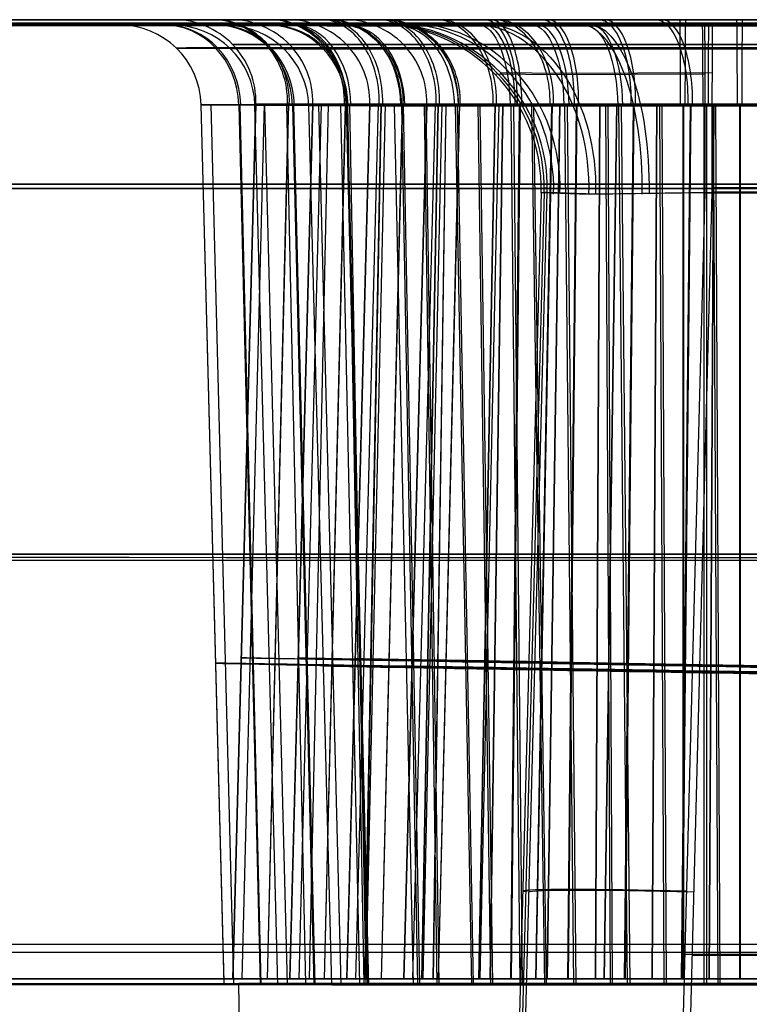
# Model space of a CAD drawing. Extents: x -64 to 57, y 4 to 161.
# Tile 329 of 342: x 22.47 to 23.8, y 154.37 to 156.17. Entities that reach past the tile are written whole.
import ezdxf

# ---------------------------------------------------------------- set-up
doc = ezdxf.new("R2010")
doc.units = 0
doc.layers.add('DEFAULT', color=7, linetype='CONTINUOUS')

msp = doc.modelspace()

# ---------------------------------------------------------------- linework, layer by layer
at = {"layer": 'DEFAULT', "color": 254}
for p, q in [((19.5678, 156.1667, 36.9581), (38.2842, 156.1667, 36.9581)), ((38.2842, 156.1667, 45.074), (19.5678, 156.1667, 45.074)), ((25.5096, 156.1667, 47.8246), (21.9636, 156.1667, 47.8246)), ((25.2997, 156.1578, 47.8954), (22.0512, 156.1579, 47.8893)), ((23.1247, 156.1586, 44.701), (23.1358, 156.1601, 38.7646)), ((37.0196, 156.158, 45.3269), (23.7233, 156.1585, 45.3019)), ((23.7368, 156.1602, 38.166), (37.0331, 156.1597, 38.191)), ((23.3394, 156.0681, 44.7013), (23.4525, 156.0669, 44.973)), ((23.4647, 156.0684, 38.4937), (23.3506, 156.0695, 38.765)), ((23.4525, 156.0669, 44.973), (23.7237, 156.068, 45.0871)), ((23.7364, 156.0696, 38.3807), (23.4647, 156.0684, 38.4937)), ((22.8462, 154.4074, 49.6968), (22.8043, 156.0113, 49.6971)), ((22.8043, 156.0113, 49.6971), (22.8043, 156.0113, 49.7035)), ((22.8461, 154.4108, 49.6968), (22.8043, 156.0113, 49.6971)), ((22.8636, 154.4075, 49.5249), (22.8224, 156.0114, 49.517)), ((22.8622, 154.4167, 46.631), (22.904, 156.0128, 46.631)), ((22.904, 156.0128, 46.631), (22.8622, 154.4167, 46.631)), ((22.9122, 154.4074, 50.0329), (22.8734, 156.0113, 50.0493)), ((22.9138, 154.4075, 49.3608), (22.8751, 156.0114, 49.345)), ((22.9192, 156.0128, 46.4785), (22.8782, 154.4167, 46.4703)), ((22.9443, 154.4067, 52.6969), (22.9024, 156.0106, 52.6972)), ((22.9024, 156.0106, 52.6972), (22.9024, 156.0106, 52.7037)), ((22.9443, 154.4067, 52.6969), (22.9024, 156.0106, 52.6972)), ((22.9041, 156.0128, 46.6352), (22.904, 156.0128, 46.631)), ((22.9617, 154.4067, 52.5251), (22.9206, 156.0107, 52.5172)), ((22.9632, 156.0128, 46.9292), (22.9246, 154.4167, 46.9452)), ((22.9635, 156.0128, 46.3327), (22.9249, 154.4167, 46.3167)), ((22.9954, 154.4075, 49.2088), (22.9606, 156.0115, 49.1857)), ((22.9661, 154.4167, 49.631), (23.0079, 156.0128, 49.631)), ((23.0079, 156.0128, 49.631), (22.9662, 154.4188, 49.631)), ((23.0103, 154.4066, 53.0331), (22.9715, 156.0105, 53.0495)), ((23.0119, 154.4068, 52.3609), (22.9732, 156.0107, 52.3451)), ((23.023, 156.0128, 49.4785), (22.9821, 154.4167, 49.4703)), ((23.0424, 154.406, 55.6971), (23.0005, 156.0099, 55.6974)), ((23.0005, 156.0099, 55.6974), (23.0005, 156.0099, 55.7039)), ((23.0424, 154.406, 55.6971), (23.0005, 156.0099, 55.6974)), ((23.0358, 156.0128, 46.1978), (23.001, 154.4167, 46.1745)), ((23.0079, 156.0128, 49.6352), (23.0079, 156.0128, 49.631)), ((23.0598, 154.406, 55.5253), (23.0187, 156.0099, 55.5174)), ((23.0671, 156.0128, 49.9292), (23.0285, 154.4167, 49.9452)), ((23.0674, 156.0128, 49.3327), (23.0288, 154.4167, 49.3167)), ((23.0936, 154.4068, 52.2089), (23.0588, 156.0107, 52.1859)), ((23.1084, 154.4059, 56.0334), (23.0696, 156.0098, 56.0497)), ((23.0701, 154.4167, 52.631), (23.1119, 156.0128, 52.631)), ((23.1119, 156.0128, 52.631), (23.0701, 154.4195, 52.631)), ((23.11, 154.406, 55.3611), (23.0713, 156.01, 55.3453)), ((23.1017, 154.4073, 50.3183), (23.072, 156.0112, 50.3483)), ((23.105, 154.4076, 49.0759), (23.0754, 156.0115, 49.0465)), ((23.127, 156.0128, 52.4785), (23.086, 154.4167, 52.4704)), ((23.132, 156.0128, 47.182), (23.1024, 154.4167, 47.2116)), ((23.1328, 156.0128, 46.0798), (23.1033, 154.4167, 46.0502)), ((23.1397, 156.0128, 49.1978), (23.1049, 154.4167, 49.1745)), ((23.1119, 156.0128, 52.6353), (23.1119, 156.0128, 52.631)), ((23.171, 156.0128, 52.9292), (23.1324, 154.4167, 52.9451)), ((23.1713, 156.0128, 52.3328), (23.1327, 154.4167, 52.3168)), ((23.1917, 154.4061, 55.209), (23.1569, 156.01, 55.186)), ((23.1998, 154.4065, 53.3185), (23.1701, 156.0104, 53.3485)), ((23.2031, 154.4068, 52.076), (23.1735, 156.0108, 52.0467)), ((23.174, 154.4167, 55.631), (23.2158, 156.0128, 55.631)), ((23.2158, 156.0128, 55.631), (23.174, 154.4167, 55.631)), ((23.2309, 156.0128, 55.4786), (23.19, 154.4167, 55.4704)), ((23.2359, 156.0128, 50.182), (23.2063, 154.4167, 50.2115)), ((23.2367, 156.0128, 49.0798), (23.2071, 154.4167, 49.0502)), ((23.2436, 156.0128, 52.1978), (23.2088, 154.4167, 52.1746)), ((23.2349, 154.4072, 50.4282), (23.2115, 156.0111, 50.4635)), ((23.2382, 154.4076, 48.967), (23.215, 156.0115, 48.9324)), ((23.2158, 156.0128, 55.6353), (23.2158, 156.0128, 55.631)), ((23.2504, 156.0127, 47.2793), (23.2271, 154.4167, 47.314)), ((23.2509, 156.0128, 45.983), (23.2276, 154.4167, 45.9483)), ((23.275, 156.0128, 55.9291), (23.2364, 154.4167, 55.9451)), ((23.2753, 156.0128, 55.3328), (23.2367, 154.4167, 55.3168)), ((23.298, 154.4058, 56.3188), (23.2682, 156.0097, 56.3488)), ((23.3012, 154.4061, 55.0761), (23.2717, 156.01, 55.0468)), ((23.333, 154.4065, 53.4285), (23.3096, 156.0104, 53.4637)), ((23.3398, 156.0128, 53.1819), (23.3102, 154.4167, 53.2115)), ((23.3406, 156.0128, 52.0798), (23.311, 154.4167, 52.0503)), ((23.3475, 156.0128, 55.1979), (23.3128, 154.4167, 55.1746)), ((23.3363, 154.4069, 51.9672), (23.3131, 156.0108, 51.9326)), ((23.3542, 156.0127, 50.2792), (23.331, 154.4167, 50.314)), ((23.3547, 156.0128, 48.9831), (23.3315, 154.4167, 48.9483)), ((23.3846, 156.0127, 47.3511), (23.3686, 154.4167, 47.3897)), ((23.386, 154.4072, 50.5096), (23.3699, 156.0111, 50.5488)), ((23.386, 156.0128, 45.911), (23.37, 154.4167, 45.8724)), ((23.3906, 154.4076, 48.886), (23.3747, 156.0115, 48.8475)), ((23.4311, 154.4058, 56.4288), (23.4078, 156.0097, 56.464)), ((23.4345, 154.4061, 54.9672), (23.4113, 156.0101, 54.9327)), ((23.4437, 156.0128, 56.1818), (23.4141, 154.4167, 56.2114)), ((23.4445, 156.0128, 55.0799), (23.415, 154.4167, 55.0503)), ((23.4581, 156.0127, 53.2791), (23.4349, 154.4167, 53.3139)), ((23.4586, 156.0128, 51.9831), (23.4354, 154.4167, 51.9484)), ((23.4842, 154.4065, 53.5099), (23.468, 156.0104, 53.549)), ((23.4885, 156.0127, 50.351), (23.4725, 154.4167, 50.3896)), ((23.4887, 154.4069, 51.8861), (23.4728, 156.0108, 51.8476)), ((23.4898, 156.0128, 48.911), (23.4739, 154.4167, 48.8724)), ((23.5312, 156.0127, 47.3956), (23.523, 154.4167, 47.4366)), ((23.5317, 156.0128, 45.8669), (23.5236, 154.4167, 45.8259)), ((23.562, 156.0127, 56.279), (23.5388, 154.4167, 56.3138)), ((23.5625, 156.0128, 54.9832), (23.5393, 154.4167, 54.9484)), ((23.5511, 154.4072, 50.5603), (23.5428, 156.0111, 50.6018)), ((23.555, 154.4076, 48.8364), (23.5469, 156.0116, 48.7956)), ((23.5823, 154.4057, 56.5102), (23.5662, 156.0097, 56.5493)), ((23.5869, 154.4062, 54.8862), (23.571, 156.0101, 54.8477)), ((23.5924, 156.0127, 53.351), (23.5763, 154.4167, 53.3896)), ((23.5937, 156.0128, 51.9111), (23.5777, 154.4167, 51.8724)), ((23.635, 156.0127, 50.3956), (23.6268, 154.4167, 50.4365)), ((23.6356, 156.0128, 48.8669), (23.6274, 154.4167, 48.8259)), ((23.6493, 154.4064, 53.5605), (23.641, 156.0104, 53.6021)), ((23.6532, 154.4069, 51.8365), (23.6451, 156.0108, 51.7957)), ((23.6963, 156.0127, 56.3508), (23.6802, 154.4167, 56.3894)), ((23.6976, 156.0128, 54.9112), (23.6816, 154.4167, 54.8725)), ((23.6829, 156.0128, 47.4106), (23.6829, 154.4167, 47.4524)), ((23.6841, 156.0128, 45.852), (23.6842, 154.4167, 45.8102)), ((23.7222, 154.4072, 50.5777), (23.7221, 156.0111, 50.6201)), ((23.7269, 154.4076, 48.8198), (23.727, 156.0115, 48.7782)), ((23.7389, 156.0127, 53.3955), (23.7307, 154.4167, 53.4365)), ((23.7394, 156.0128, 51.867), (23.7313, 154.4167, 51.826)), ((23.7474, 154.4057, 56.5609), (23.7392, 156.0096, 56.6024)), ((23.7514, 154.4062, 54.8366), (23.7433, 156.0101, 54.7958)), ((23.7868, 156.0128, 50.4106), (23.7867, 154.4167, 50.4524)), ((23.788, 156.0128, 48.852), (23.788, 154.4167, 48.8102)), ((19.5678, 155.8667, 44.774), (38.2842, 155.8667, 44.774)), ((38.2842, 155.8667, 37.2581), (19.5678, 155.8667, 37.2581)), ((23.4358, 155.8601, 38.7651), (23.4247, 155.8586, 44.7014)), ((37.0325, 155.8597, 38.4909), (23.7362, 155.8601, 38.4659)), ((19.5678, 155.8588, 44.7741), (38.2842, 155.8588, 44.7741)), ((38.2842, 155.8588, 37.258), (19.5678, 155.8588, 37.258)), ((23.4246, 155.8508, 44.7014), (23.3578, 153.3087, 44.7673)), ((23.4301, 155.8515, 41.7332), (23.3634, 153.3067, 41.7324)), ((23.369, 153.3032, 38.6976), (23.4357, 155.8522, 38.7651)), ((23.4357, 155.8522, 38.7651), (23.4246, 155.8508, 44.7014)), ((23.5119, 155.8475, 44.9138), (23.4246, 155.8508, 44.7014)), ((23.4357, 155.8522, 38.7651), (23.5239, 155.849, 38.5531)), ((23.7239, 155.8507, 45.0019), (23.5119, 155.8475, 44.9138)), ((23.5239, 155.849, 38.5531), (23.7362, 155.8523, 38.4658)), ((23.657, 153.3036, 45.0679), (23.7239, 155.8507, 45.0019)), ((23.7362, 155.8523, 38.4658), (23.6693, 153.2975, 38.3981)), ((23.7239, 155.8585, 45.0018), (37.0202, 155.8581, 45.0268)), ((23.7239, 155.8507, 45.0019), (37.0202, 155.8502, 45.0269)), ((37.0325, 155.8518, 38.4908), (23.7362, 155.8523, 38.4658)), ((23.3911, 154.5762, 44.7344), (23.4024, 154.5777, 38.7314)), ((19.5317, 154.4797, 44.8103), (35.877, 154.4797, 44.8103)), ((19.5313, 154.4655, 37.2215), (38.3206, 154.4655, 37.2215)), ((23.6874, 154.4615, 45.0379), (37.0565, 154.4611, 45.063)), ((23.6997, 154.4599, 38.4289), (37.069, 154.4594, 38.4541)), ((19.5486, 154.4167, 45.5385), (35.1157, 154.4167, 45.5385)), ((21.8424, 154.4079, 47.8714), (25.5084, 154.4078, 47.8783)), ((21.8885, 154.4167, 47.9567), (25.5845, 154.4167, 47.9567)), ((22.8462, 154.4074, 49.6968), (22.8461, 154.4108, 49.6968)), ((35.0591, 154.4078, 46.4057), (22.873, 154.4082, 46.3828)), ((22.8921, 153.3173, 46.3635), (22.873, 154.4082, 46.3828)), ((22.9662, 154.4188, 49.631), (22.9661, 154.4167, 49.631)), ((23.0701, 154.4195, 52.631), (23.0701, 154.4167, 52.631))]:
    msp.add_line(p, q, dxfattribs=at)
at = {"layer": 'DEFAULT', "color": 254, "extrusion": (1.09003e-12, 1, -2.95414e-10)}
msp.add_arc((-24.7859, -615.3846, 156.1667), 651.2, 88.0510012, 90.0517239, dxfattribs=at)
at = {"layer": 'DEFAULT', "color": 254, "extrusion": (2.93467e-14, 1, -2.18914e-15)}
msp.add_arc((-83.1755, 889.2796, 156.1667), 832.9546, 273.0044103, 275.5290862, dxfattribs=at)
at = {"layer": 'DEFAULT', "color": 254, "extrusion": (0, 1, 0)}
for centre, radius, start, end in [((-23.6833, 46.6313, 156.1667), 0.9293, 180.3673, 0.289), ((-23.6833, 46.6313, 156.1667), 0.9293, 0.2892, 180.3672), ((-23.7872, 49.6313, 156.1667), 0.9292, 180.369, 0.2907), ((-23.7872, 49.6313, 156.1667), 0.9292, 0.2909, 180.3688), ((-23.891, 52.6313, 156.1667), 0.9291, 180.3712, 0.293), ((-23.891, 52.6313, 156.1667), 0.9291, 0.2932, 180.371), ((-24.7859, -615.3846, 155.1917), 651.183, 88.0510011, 90.0517239), ((-83.1755, 889.2794, 155.1917), 832.9374, 273.00441, 275.5290864)]:
    msp.add_arc(centre, radius, start, end, dxfattribs=at)
at = {"layer": 'DEFAULT', "color": 254, "extrusion": (0.005156, 2.17142e-14, 0.999987)}
msp.add_arc((22.5134, 156.0167, 46.7527), 0.15, 358.5, 90, dxfattribs=at)
at = {"layer": 'DEFAULT', "color": 254, "extrusion": (-0.377969, -2.04391e-13, 0.925818)}
msp.add_arc((-156.0167, 38.6224, 34.2206), 0.15, 88.5, 180, dxfattribs=at)
at = {"layer": 'DEFAULT', "color": 254, "extrusion": (0.387996, -2.2881e-13, 0.921661)}
msp.add_arc((156.0167, -2.806, 52.1672), 0.15, 268.5, 0, dxfattribs=at)
at = {"layer": 'DEFAULT', "color": 254, "extrusion": (0.005185, 6.46351e-14, 0.999987)}
msp.add_arc((22.6003, 156.0167, 49.7539), 0.15, 358.5, 90, dxfattribs=at)
at = {"layer": 'DEFAULT', "color": 254, "extrusion": (-0.377941, 1.03909e-13, 0.92583)}
msp.add_arc((-156.0167, 39.8514, 36.96), 0.15, 88.5, 180, dxfattribs=at)
at = {"layer": 'DEFAULT', "color": 254, "extrusion": (0.388024, 3.2455e-13, 0.921649)}
msp.add_arc((156.0167, -1.7361, 54.9725), 0.15, 268.5, 0, dxfattribs=at)
at = {"layer": 'DEFAULT', "color": 254, "extrusion": (0.005225, 2.76071e-13, 0.999986)}
msp.add_arc((22.6866, 156.0167, 52.7553), 0.15, 358.5, 90, dxfattribs=at)
at = {"layer": 'DEFAULT', "color": 254, "extrusion": (-0.7032, 2.35554e-13, 0.710992)}
msp.add_arc((-156.0167, 48.7006, 16.5004), 0.15, 88.5, 180, dxfattribs=at)
at = {"layer": 'DEFAULT', "color": 254, "extrusion": (0.711241, 2.95612e-14, 0.702948)}
msp.add_arc((156.0167, 17.4472, 49.6239), 0.15, 268.5, 360, dxfattribs=at)
at = {"layer": 'DEFAULT', "color": 254, "extrusion": (-0.377906, -7.48378e-14, 0.925844)}
msp.add_arc((-156.0167, 41.0799, 39.6998), 0.15, 88.5, 180, dxfattribs=at)
at = {"layer": 'DEFAULT', "color": 254, "extrusion": (0.38806, 1.07604e-13, 0.921634)}
msp.add_arc((156.0167, -0.6656, 57.7778), 0.15, 268.5, 0, dxfattribs=at)
at = {"layer": 'DEFAULT', "color": 254, "extrusion": (1.52069e-14, 1, -1.54096e-14)}
msp.add_arc((-23.9949, 55.6313, 156.1667), 0.929, 180.374, 0.2958, dxfattribs=at)
at = {"layer": 'DEFAULT', "color": 254, "extrusion": (1.52072e-14, 1, -1.53699e-14)}
msp.add_arc((-23.9949, 55.6313, 156.1667), 0.929, 0.296, 180.3738, dxfattribs=at)
at = {"layer": 'DEFAULT', "color": 254, "extrusion": (0.005276, -2.69972e-13, 0.999986)}
msp.add_arc((22.772, 156.0167, 55.757), 0.15, 358.5, 90, dxfattribs=at)
at = {"layer": 'DEFAULT', "color": 254, "extrusion": (-0.703179, 1.34717e-13, 0.711013)}
msp.add_arc((-156.0167, 50.8835, 18.5619), 0.15, 88.5, 180, dxfattribs=at)
at = {"layer": 'DEFAULT', "color": 254, "extrusion": (0.711262, 8.89951e-14, 0.702927)}
msp.add_arc((156.0167, 19.5094, 51.806), 0.15, 268.5, 360, dxfattribs=at)
at = {"layer": 'DEFAULT', "color": 254, "extrusion": (-0.37786, -1.34138e-13, 0.925863)}
msp.add_arc((-156.0167, 42.3078, 42.4403), 0.15, 88.5, 180, dxfattribs=at)
at = {"layer": 'DEFAULT', "color": 254, "extrusion": (0.388107, -5.53515e-13, 0.921614)}
msp.add_arc((156.0167, 0.4058, 60.583), 0.15, 268.5, 0, dxfattribs=at)
at = {"layer": 'DEFAULT', "color": 254, "extrusion": (-0.703152, 1.85292e-13, 0.71104)}
msp.add_arc((-156.0167, 53.0661, 20.6239), 0.15, 88.5, 180, dxfattribs=at)
at = {"layer": 'DEFAULT', "color": 254, "extrusion": (0.71129, -1.88942e-13, 0.702899)}
msp.add_arc((156.0167, 21.5722, 53.9878), 0.15, 268.5, 360, dxfattribs=at)
at = {"layer": 'DEFAULT', "color": 254, "extrusion": (0.921484, -8.63682e-14, -0.388417)}
msp.add_arc((156.0167, 51.2398, 3.7115), 0.15, 359.9999, 91.5, dxfattribs=at)
at = {"layer": 'DEFAULT', "color": 254, "extrusion": (0.926048, -9.36695e-14, 0.377406)}
msp.add_arc((156.0167, 35.1739, 39.5308), 0.15, 268.5, 0.0001, dxfattribs=at)
at = {"layer": 'DEFAULT', "color": 254, "extrusion": (-0.703116, -1.1731e-13, 0.711075)}
msp.add_arc((-156.0167, 55.2484, 22.6868), 0.15, 88.5, 180, dxfattribs=at)
at = {"layer": 'DEFAULT', "color": 254, "extrusion": (0.711325, -1.40683e-14, 0.702863)}
msp.add_arc((156.0167, 23.6358, 56.1693), 0.15, 268.5, 360, dxfattribs=at)
at = {"layer": 'DEFAULT', "color": 254, "extrusion": (0.921472, 3.22768e-13, -0.388444)}
msp.add_arc((156.0167, 54.0446, 2.6404), 0.15, 359.9999, 91.5, dxfattribs=at)
at = {"layer": 'DEFAULT', "color": 254, "extrusion": (0.926059, -5.63397e-14, 0.377379)}
msp.add_arc((156.0167, 37.9139, 40.758), 0.15, 268.5, 0.0001, dxfattribs=at)
at = {"layer": 'DEFAULT', "color": 254, "extrusion": (0.921457, 3.4525e-14, -0.38848)}
msp.add_arc((156.0167, 56.8495, 1.5685), 0.15, 359.9999, 91.5, dxfattribs=at)
at = {"layer": 'DEFAULT', "color": 254, "extrusion": (0.926074, -5.98791e-14, 0.377343)}
msp.add_arc((156.0167, 40.6545, 41.9848), 0.15, 268.5, 0.0001, dxfattribs=at)
at = {"layer": 'DEFAULT', "color": 254, "extrusion": (0.921438, -1.70956e-14, -0.388526)}
msp.add_arc((156.0167, 59.6544, 0.4957), 0.15, 359.9999, 91.5, dxfattribs=at)
at = {"layer": 'DEFAULT', "color": 254, "extrusion": (0.926093, -1.20871e-14, 0.377297)}
msp.add_arc((156.0167, 43.3955, 43.2109), 0.15, 268.5, 0.0001, dxfattribs=at)
at = {"layer": 'DEFAULT', "color": 254, "extrusion": (0.999977, 1.25713e-14, -0.006801)}
msp.add_arc((156.0167, 45.862, 23.3658), 0.15, 0, 91.5, dxfattribs=at)
at = {"layer": 'DEFAULT', "color": 254, "extrusion": (0.999985, 2.61399e-13, -0.00541)}
msp.add_arc((156.0167, 47.688, 23.4308), 0.15, 268.5, 360, dxfattribs=at)
at = {"layer": 'DEFAULT', "color": 254, "extrusion": (0.999977, -1.41905e-13, -0.00683)}
msp.add_arc((156.0167, 48.8634, 23.4478), 0.15, 0, 91.5, dxfattribs=at)
at = {"layer": 'DEFAULT', "color": 254, "extrusion": (0.999985, -9.90969e-14, -0.005439)}
msp.add_arc((156.0167, 50.6891, 23.5169), 0.15, 268.5, 360, dxfattribs=at)
at = {"layer": 'DEFAULT', "color": 254, "extrusion": (3.28787e-05, 1, 0.000242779)}
for centre, radius, start, end in [((-25.969, -615.3516, 156.1702), 651.2, 87.9432221, 89.9439449), ((-81.5281, 889.4198, 156.1702), 832.9546, 272.8966312, 275.4213071), ((-23.7201, 49.6612, 156.1702), 1.0709, 180.3493, 0.2738), ((-23.7201, 49.6612, 156.1702), 1.0709, 0.2737, 180.3495), ((-23.8183, 52.6614, 156.1702), 1.071, 180.3501, 0.2746), ((-23.8183, 52.6614, 156.1702), 1.071, 0.2745, 180.3503), ((-23.9165, 55.6616, 156.1702), 1.0711, 180.3516, 0.2761), ((-23.9165, 55.6616, 156.1702), 1.0711, 0.276, 180.3518), ((-23.7193, 44.6642, 156.1702), 0.5998, 359.8873, 44.889), ((-23.7305, 38.7278, 156.1702), 0.5998, 314.8955, 359.8971), ((-23.7193, 44.6642, 156.1702), 0.5998, 44.8955, 89.8971), ((-23.7304, 38.7278, 156.1702), 0.5998, 269.8873, 314.889), ((-25.969, -615.3516, 155.1952), 651.183, 87.9432221, 89.9439449), ((-81.5281, 889.4196, 155.1952), 832.9374, 272.8966309, 275.4213073), ((-88.1187, 943.9221, 154.4202), 889.4941, 273.8364845, 274.5879202), ((-22.8694, 45.5454, 154.4202), 0.7998, 359.8886, 89.8958), ((-23.7201, 49.6612, 154.4202), 0.8789, 179.8924, 359.8717), ((-23.7201, 49.6612, 154.4202), 0.8789, 179.8924, 359.8717), ((-23.8183, 52.6614, 154.4202), 0.879, 179.8931, 359.8711), ((-23.8183, 52.6614, 154.4202), 0.879, 179.8931, 359.8711), ((-23.9165, 55.6616, 154.4202), 0.8791, 179.8938, 359.8704), ((-23.9165, 55.6616, 154.4202), 0.8791, 179.8938, 359.8704)]:
    msp.add_arc(centre, radius, start, end, dxfattribs=at)
at = {"layer": 'DEFAULT', "color": 254, "extrusion": (0.004921, -0.000242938, 0.999988)}
msp.add_arc((22.4094, 156.0195, 49.7772), 0.15, 1.4982, 89.9982, dxfattribs=at)
at = {"layer": 'DEFAULT', "color": 254, "extrusion": (-0.378228, -0.000212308, 0.925712)}
msp.add_arc((-155.9947, 39.7705, 37.0005), 0.15, 91.4632, 179.9632, dxfattribs=at)
at = {"layer": 'DEFAULT', "color": 254, "extrusion": (0.387781, -0.000236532, 0.921752)}
msp.add_arc((156.0212, -1.4378, 54.9733), 0.15, 271.5359, 0.0359, dxfattribs=at)
at = {"layer": 'DEFAULT', "color": 254, "extrusion": (0.004936, -0.000242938, 0.999988)}
msp.add_arc((22.492, 156.0195, 52.7782), 0.15, 1.4982, 89.9982, dxfattribs=at)
at = {"layer": 'DEFAULT', "color": 254, "extrusion": (-0.378215, -0.00021231, 0.925718)}
msp.add_arc((-155.9939, 40.9955, 39.7413), 0.15, 91.4632, 179.9632, dxfattribs=at)
at = {"layer": 'DEFAULT', "color": 254, "extrusion": (0.387794, -0.000236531, 0.921746)}
msp.add_arc((156.0205, -0.3639, 57.7769), 0.15, 271.5359, 0.0359, dxfattribs=at)
at = {"layer": 'DEFAULT', "color": 254, "extrusion": (0.004962, -0.000242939, 0.999988)}
msp.add_arc((22.5738, 156.0195, 55.7795), 0.15, 1.4982, 89.9982, dxfattribs=at)
at = {"layer": 'DEFAULT', "color": 254, "extrusion": (-0.378191, -0.000212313, 0.925727)}
msp.add_arc((-155.9932, 42.22, 42.4825), 0.15, 91.4632, 179.9632, dxfattribs=at)
at = {"layer": 'DEFAULT', "color": 254, "extrusion": (0.387819, -0.000236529, 0.921736)}
msp.add_arc((156.0198, 0.7107, 60.5804), 0.15, 271.5359, 0.0359, dxfattribs=at)
at = {"layer": 'DEFAULT', "color": 254, "extrusion": (-0.703399, -0.000149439, 0.710795)}
msp.add_arc((-156.0027, 50.7747, 18.6143), 0.15, 91.4802, 179.9802, dxfattribs=at)
at = {"layer": 'DEFAULT', "color": 254, "extrusion": (0.711065, -0.000194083, 0.703126)}
msp.add_arc((156.0135, 19.7584, 51.7845), 0.15, 271.5196, 0.0196, dxfattribs=at)
at = {"layer": 'DEFAULT', "color": 254, "extrusion": (-0.703389, -0.000149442, 0.710805)}
msp.add_arc((-156.002, 52.9545, 20.6786), 0.15, 91.4802, 179.9802, dxfattribs=at)
at = {"layer": 'DEFAULT', "color": 254, "extrusion": (0.711076, -0.000194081, 0.703115)}
msp.add_arc((156.0128, 21.8235, 53.9635), 0.15, 271.5196, 0.0196, dxfattribs=at)
at = {"layer": 'DEFAULT', "color": 254, "extrusion": (-0.001881, -0.000242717, 0.999998)}
for centre in [(23.2087, 155.8695, 44.6195), (23.2087, 155.8695, 41.6513), (23.2087, 155.8695, 38.6831)]:
    msp.add_arc(centre, 0.3, 358.4981, 89.9981, dxfattribs=at)
at = {"layer": 'DEFAULT', "color": 254, "extrusion": (-0.703371, -0.000149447, 0.710823)}
msp.add_arc((-156.0012, 55.1339, 22.7435), 0.15, 91.4802, 179.9802, dxfattribs=at)
at = {"layer": 'DEFAULT', "color": 254, "extrusion": (0.711094, -0.000194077, 0.703097)}
msp.add_arc((156.0121, 23.8894, 56.1422), 0.15, 271.5196, 0.0196, dxfattribs=at)
at = {"layer": 'DEFAULT', "color": 254, "extrusion": (0.380943, -0.000170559, 0.924599)}
msp.add_arc((155.869, -4.2426, 50.3425), 0.3, 268.0625, 0.064, dxfattribs=at)
at = {"layer": 'DEFAULT', "color": 254, "extrusion": (-0.384418, -0.000277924, 0.923159)}
msp.add_arc((-155.8433, 36.3184, 26.6191), 0.3, 87.9899, 179.9914, dxfattribs=at)
at = {"layer": 'DEFAULT', "color": 254, "extrusion": (0.705775, -0.000195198, 0.708436)}
msp.add_arc((155.865, 15.3727, 48.3822), 0.3, 267.8989, 0.0197, dxfattribs=at)
at = {"layer": 'DEFAULT', "color": 254, "extrusion": (0.921588, 6.39388e-05, -0.388169)}
msp.add_arc((156.006, 53.9448, 2.5833), 0.15, 0.0149, 88.5151, dxfattribs=at)
at = {"layer": 'DEFAULT', "color": 254, "extrusion": (0.708436, 0.000148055, -0.705775)}
msp.add_arc((155.8553, 43.6382, -10.5216), 0.3, 0.0196, 92.1405, dxfattribs=at)
at = {"layer": 'DEFAULT', "color": 254, "extrusion": (0.92595, -0.000122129, 0.377647)}
msp.add_arc((156.0102, 38.1378, 40.7179), 0.15, 271.515, 0.0151, dxfattribs=at)
at = {"layer": 'DEFAULT', "color": 254, "extrusion": (0.921582, 6.39422e-05, -0.388183)}
msp.add_arc((156.0053, 56.7478, 1.5084), 0.15, 0.0149, 88.5151, dxfattribs=at)
at = {"layer": 'DEFAULT', "color": 254, "extrusion": (0.925955, -0.000122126, 0.377634)}
msp.add_arc((156.0095, 40.8794, 41.9412), 0.15, 271.515, 0.0151, dxfattribs=at)
at = {"layer": 'DEFAULT', "color": 254, "extrusion": (0.923159, -0.00019012, 0.384418)}
msp.add_arc((155.8633, 32.7589, 39.056), 0.3, 268.0518, 0.0534, dxfattribs=at)
at = {"layer": 'DEFAULT', "color": 254, "extrusion": (0.921572, 6.39484e-05, -0.388207)}
msp.add_arc((156.0045, 59.5508, 0.4327), 0.15, 0.0149, 88.5151, dxfattribs=at)
at = {"layer": 'DEFAULT', "color": 254, "extrusion": (0.924599, -4.35403e-06, -0.380943)}
msp.add_arc((155.8603, 44.2847, 7.1777), 0.3, 359.9767, 91.9783, dxfattribs=at)
at = {"layer": 'DEFAULT', "color": 254, "extrusion": (0.925965, -0.00012212, 0.37761)}
msp.add_arc((156.0088, 43.6216, 43.1641), 0.15, 271.515, 0.0151, dxfattribs=at)
at = {"layer": 'DEFAULT', "color": 254, "extrusion": (0.999979, -3.12933e-05, -0.006527)}
msp.add_arc((156.0084, 48.782, 23.3956), 0.15, 0.0139, 88.5139, dxfattribs=at)
at = {"layer": 'DEFAULT', "color": 254, "extrusion": (0.999998, -3.33353e-05, 0.001881)}
for centre, start, end in [((155.8592, 45.2571, 23.8033), 268.5139, 0.0139), ((155.861, 38.1212, 23.8033), 0.0139, 91.5139)]:
    msp.add_arc(centre, 0.3, start, end, dxfattribs=at)
at = {"layer": 'DEFAULT', "color": 254, "extrusion": (0.999987, -3.16413e-05, -0.005095)}
msp.add_arc((156.0079, 50.8902, 23.4668), 0.15, 271.5139, 0.0139, dxfattribs=at)
at = {"layer": 'DEFAULT', "color": 254, "extrusion": (3.28781e-05, 1, 0.000242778)}
for centre, radius, start, end in [((-23.7201, 49.6612, 156.1278), 0.9663, 180.3497, 0.2729), ((-23.8183, 52.6614, 156.1278), 0.9664, 180.3505, 0.2737), ((-23.9165, 55.6616, 156.1278), 0.9666, 180.352, 0.2752)]:
    msp.add_arc(centre, radius, start, end, dxfattribs=at)
at = {"layer": 'DEFAULT', "color": 254, "extrusion": (3.28781e-05, 1, 0.000242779)}
for centre, radius, start, end in [((-23.7201, 49.6612, 156.1278), 0.9663, 0.2728, 180.3498), ((-23.8183, 52.6614, 156.1278), 0.9664, 0.2736, 180.3507), ((-23.9165, 55.6616, 156.1278), 0.9665, 0.275, 180.3521)]:
    msp.add_arc(centre, radius, start, end, dxfattribs=at)
at = {"layer": 'DEFAULT', "color": 254, "extrusion": (4.73725e-10, 1, 9.95582e-10)}
msp.add_arc((-23.6833, 46.6313, 156.1215), 0.8219, 180.3677, 0.2882, dxfattribs=at)
at = {"layer": 'DEFAULT', "color": 254, "extrusion": (4.68546e-10, 1, 1.00465e-10)}
msp.add_arc((-23.6833, 46.6313, 156.1215), 0.8219, 0.2884, 180.3675, dxfattribs=at)
at = {"layer": 'DEFAULT', "color": 254, "extrusion": (4.78448e-10, 1, 1.00206e-09)}
msp.add_arc((-23.7872, 49.6313, 156.1215), 0.8219, 180.3694, 0.2899, dxfattribs=at)
at = {"layer": 'DEFAULT', "color": 254, "extrusion": (4.73243e-10, 1, 1.04076e-10)}
msp.add_arc((-23.7872, 49.6313, 156.1215), 0.8219, 0.2901, 180.3691, dxfattribs=at)
at = {"layer": 'DEFAULT', "color": 254, "extrusion": (4.84787e-10, 1, 1.00983e-09)}
msp.add_arc((-23.891, 52.6313, 156.1215), 0.8218, 180.3715, 0.2921, dxfattribs=at)
at = {"layer": 'DEFAULT', "color": 254, "extrusion": (4.79533e-10, 1, 1.09098e-10)}
msp.add_arc((-23.891, 52.6313, 156.1215), 0.8218, 0.2923, 180.3713, dxfattribs=at)
at = {"layer": 'DEFAULT', "color": 254, "extrusion": (4.93126e-10, 1, 1.01938e-09)}
msp.add_arc((-23.9949, 55.6313, 156.1215), 0.8217, 180.3744, 0.295, dxfattribs=at)
at = {"layer": 'DEFAULT', "color": 254, "extrusion": (4.87706e-10, 1, 1.15717e-10)}
msp.add_arc((-23.9949, 55.6313, 156.1215), 0.8217, 0.2952, 180.3741, dxfattribs=at)
at = {"layer": 'DEFAULT', "color": 254, "extrusion": (3.28774e-05, 1, 0.000242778)}
for centre, radius, start, end in [((-23.7201, 49.6612, 156.0242), 0.9209, 180.3498, 359.8717), ((-23.8183, 52.6614, 156.0242), 0.921, 180.3507, 359.8711), ((-23.9165, 55.6616, 156.0242), 0.9211, 180.3521, 359.8704)]:
    msp.add_arc(centre, radius, start, end, dxfattribs=at)
at = {"layer": 'DEFAULT', "color": 254, "extrusion": (3.28765e-05, 1, 0.000242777)}
for centre, radius, start, end in [((-23.7201, 49.6612, 156.0242), 0.9209, 0.2723, 179.8926), ((-23.8183, 52.6614, 156.0242), 0.921, 0.2731, 179.8933), ((-23.9165, 55.6616, 156.0242), 0.9211, 0.2746, 179.8939)]:
    msp.add_arc(centre, radius, start, end, dxfattribs=at)
at = {"layer": 'DEFAULT', "color": 254, "extrusion": (1.27085e-09, 1, 6.31297e-09)}
msp.add_arc((-23.6833, 46.6313, 156.0128), 0.7793, 180.3679, 359.979, dxfattribs=at)
at = {"layer": 'DEFAULT', "color": 254, "extrusion": (1.82407e-09, 1, 4.05896e-10)}
msp.add_arc((-23.6833, 46.6313, 156.0128), 0.7793, 0.288, 180.0005, dxfattribs=at)
at = {"layer": 'DEFAULT', "color": 254, "extrusion": (1.28573e-09, 1, 6.41326e-09)}
msp.add_arc((-23.7872, 49.6313, 156.0128), 0.7793, 180.3695, 359.98, dxfattribs=at)
at = {"layer": 'DEFAULT', "color": 254, "extrusion": (1.84345e-09, 1, 4.16165e-10)}
msp.add_arc((-23.7872, 49.6313, 156.0128), 0.7793, 0.2897, 179.9996, dxfattribs=at)
at = {"layer": 'DEFAULT', "color": 254, "extrusion": (1.30339e-09, 1, 6.49438e-09)}
msp.add_arc((-23.891, 52.6313, 156.0128), 0.7792, 180.3717, 359.9807, dxfattribs=at)
at = {"layer": 'DEFAULT', "color": 254, "extrusion": (1.86862e-09, 1, 4.31276e-10)}
msp.add_arc((-23.891, 52.6313, 156.0128), 0.7792, 0.292, 179.9988, dxfattribs=at)
at = {"layer": 'DEFAULT', "color": 254, "extrusion": (1.32535e-09, 1, 6.5783e-09)}
msp.add_arc((-23.9949, 55.6313, 156.0128), 0.7791, 180.3745, 359.9815, dxfattribs=at)
at = {"layer": 'DEFAULT', "color": 254, "extrusion": (1.90094e-09, 1, 4.51547e-10)}
msp.add_arc((-23.9949, 55.6313, 156.0128), 0.7791, 0.2948, 179.998, dxfattribs=at)
at = {"layer": 'DEFAULT', "color": 254, "extrusion": (0.018401, 0.999831, -0.000329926)}
msp.add_arc((-20.8277, 46.6824, 155.3818), 0.8063, 359.9894, 179.9903, dxfattribs=at)
at = {"layer": 'DEFAULT', "color": 254, "extrusion": (0.018401, 0.999831, -0.000468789)}
msp.add_arc((-20.8277, 46.7043, 155.3753), 0.8063, 180.0097, 359.97, dxfattribs=at)
at = {"layer": 'DEFAULT', "color": 254, "extrusion": (0.018402, 0.999831, 0.000303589)}
msp.add_arc((-20.9315, 49.584, 155.4136), 0.8063, 359.9894, 179.9903, dxfattribs=at)
at = {"layer": 'DEFAULT', "color": 254, "extrusion": (0.018402, 0.999831, 0.000164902)}
msp.add_arc((-20.9315, 49.6058, 155.4067), 0.8063, 180.0097, 359.97, dxfattribs=at)
at = {"layer": 'DEFAULT', "color": 254, "extrusion": (0.018403, 0.99983, 0.000794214)}
msp.add_arc((-21.0352, 52.5077, 155.4409), 0.8062, 359.9894, 179.9903, dxfattribs=at)
at = {"layer": 'DEFAULT', "color": 254, "extrusion": (0.018403, 0.99983, 0.000655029)}
msp.add_arc((-21.0352, 52.5296, 155.4336), 0.8062, 180.0097, 359.97, dxfattribs=at)
at = {"layer": 'DEFAULT', "color": 254, "extrusion": (0.018405, 0.99983, 0.001287)}
msp.add_arc((-21.1388, 55.4312, 155.4707), 0.8061, 359.9894, 179.9903, dxfattribs=at)
at = {"layer": 'DEFAULT', "color": 254, "extrusion": (0.018405, 0.99983, 0.001147)}
msp.add_arc((-21.1388, 55.4532, 155.4629), 0.8061, 180.0097, 359.9701, dxfattribs=at)
at = {"layer": 'DEFAULT', "color": 254, "extrusion": (0.016628, 0.999862, 0.000547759)}
msp.add_arc((-21.1445, 49.6136, 155.378), 0.894, 359.8801, 179.8846, dxfattribs=at)
at = {"layer": 'DEFAULT', "color": 254, "extrusion": (0.016629, 0.999862, 0.000422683)}
msp.add_arc((-21.1444, 49.6333, 155.3718), 0.894, 179.9004, 359.8643, dxfattribs=at)
at = {"layer": 'DEFAULT', "color": 254, "extrusion": (0.016627, 0.999861, 0.000990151)}
msp.add_arc((-21.243, 52.5451, 155.4025), 0.894, 359.8801, 179.8846, dxfattribs=at)
at = {"layer": 'DEFAULT', "color": 254, "extrusion": (0.016627, 0.999861, 0.00086464)}
msp.add_arc((-21.2429, 52.5648, 155.3959), 0.894, 179.9003, 359.8643, dxfattribs=at)
at = {"layer": 'DEFAULT', "color": 254, "extrusion": (0.016624, 0.999861, 0.001434)}
msp.add_arc((-21.3415, 55.4763, 155.4291), 0.8941, 359.8801, 179.8846, dxfattribs=at)
at = {"layer": 'DEFAULT', "color": 254, "extrusion": (0.016625, 0.999861, 0.001308)}
msp.add_arc((-21.3415, 55.4961, 155.4221), 0.8941, 179.9003, 359.8643, dxfattribs=at)
at = {"layer": 'DEFAULT', "color": 254, "extrusion": (0.02625, 0.99932, -0.025876)}
msp.add_arc((-19.624, 48.7344, 153.9286), 0.3, 359.8926, 89.8533, dxfattribs=at)
at = {"layer": 'DEFAULT', "color": 254, "extrusion": (0.026152, 0.999308, 0.02646)}
msp.add_arc((-19.6505, 34.6135, 156.1047), 0.3, 269.9318, 359.8926, dxfattribs=at)
at = {"layer": 'DEFAULT', "color": 254, "extrusion": (5.27824e-13, 1, -6.93887e-13)}
msp.add_arc((-89.8687, 943.7695, 154.4167), 889.4941, 273.9282175, 274.7049044, dxfattribs=at)
at = {"layer": 'DEFAULT', "color": 254, "extrusion": (3.28787e-05, 1, 0.000242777)}
for centre, radius, start, end in [((-23.7201, 49.6612, 154.4202), 0.8789, 359.8715, 179.8926), ((-23.8183, 52.6614, 154.4202), 0.879, 359.8709, 179.8933), ((-23.9165, 55.6616, 154.4202), 0.8791, 359.8702, 179.894)]:
    msp.add_arc(centre, radius, start, end, dxfattribs=at)
at = {"layer": 'DEFAULT', "color": 254, "extrusion": (-1.82348e-10, 1, 1.03478e-06)}
msp.add_arc((-23.6833, 46.6312, 154.4167), 0.8211, 359.9788, 180.0009, dxfattribs=at)
at = {"layer": 'DEFAULT', "color": 254, "extrusion": (7.09593e-13, 1, -1.72372e-14)}
msp.add_arc((-23.6833, 46.6313, 154.4167), 0.8211, 359.9792, 180.0005, dxfattribs=at)
at = {"layer": 'DEFAULT', "color": 254, "extrusion": (2.79552e-13, 1, 2.43091e-09)}
msp.add_arc((-23.6833, 46.6313, 154.4167), 0.8211, 180.0007, 359.979, dxfattribs=at)
at = {"layer": 'DEFAULT', "color": 254, "extrusion": (7.09587e-13, 1, 1.70915e-14)}
msp.add_arc((-23.6833, 46.6313, 154.4167), 0.8211, 180.0007, 359.979, dxfattribs=at)
at = {"layer": 'DEFAULT', "color": 254, "extrusion": (-1.79401e-10, 1, 1.01809e-06)}
msp.add_arc((-23.7872, 49.6311, 154.4167), 0.8211, 359.9798, 179.9999, dxfattribs=at)
at = {"layer": 'DEFAULT', "color": 254, "extrusion": (6.92317e-13, 1, 6.49499e-17)}
msp.add_arc((-23.7872, 49.6313, 154.4167), 0.8211, 359.9802, 179.9996, dxfattribs=at)
at = {"layer": 'DEFAULT', "color": 254, "extrusion": (2.52324e-13, 1, 2.48734e-09)}
msp.add_arc((-23.7872, 49.6313, 154.4167), 0.8211, 179.9998, 359.98, dxfattribs=at)
at = {"layer": 'DEFAULT', "color": 254, "extrusion": (6.92323e-13, 1, -3.48355e-14)}
msp.add_arc((-23.7872, 49.6313, 154.4167), 0.8211, 179.9998, 359.98, dxfattribs=at)
at = {"layer": 'DEFAULT', "color": 254, "extrusion": (7.34345e-13, 1, -2.37209e-10)}
msp.add_arc((-23.891, 52.6313, 154.4167), 0.821, 359.9809, 179.9988, dxfattribs=at)
at = {"layer": 'DEFAULT', "color": 254, "extrusion": (6.92387e-13, 1, 6.48732e-17)}
msp.add_arc((-23.891, 52.6313, 154.4167), 0.821, 359.9809, 179.9988, dxfattribs=at)
at = {"layer": 'DEFAULT', "color": 254, "extrusion": (2.44562e-13, 1, 2.53174e-09)}
msp.add_arc((-23.891, 52.6313, 154.4167), 0.821, 179.999, 359.9807, dxfattribs=at)
at = {"layer": 'DEFAULT', "color": 254, "extrusion": (6.92393e-13, 1, -3.48388e-14)}
msp.add_arc((-23.891, 52.6313, 154.4167), 0.821, 179.999, 359.9807, dxfattribs=at)
at = {"layer": 'DEFAULT', "color": 254, "extrusion": (7.35394e-13, 1, -2.42578e-10)}
msp.add_arc((-23.9949, 55.6313, 154.4167), 0.8209, 359.9816, 179.9981, dxfattribs=at)
at = {"layer": 'DEFAULT', "color": 254, "extrusion": (6.92488e-13, 1, 6.47989e-17)}
msp.add_arc((-23.9949, 55.6313, 154.4167), 0.8209, 359.9816, 179.9981, dxfattribs=at)
at = {"layer": 'DEFAULT', "color": 254, "extrusion": (2.3667e-13, 1, 2.57706e-09)}
msp.add_arc((-23.9949, 55.6313, 154.4167), 0.8209, 179.9983, 359.9814, dxfattribs=at)
at = {"layer": 'DEFAULT', "color": 254, "extrusion": (6.92488e-13, 1, -2.14065e-16)}
msp.add_arc((-23.9949, 55.6313, 154.4167), 0.8209, 179.9983, 359.9814, dxfattribs=at)

doc.saveas('drawing.dxf')
